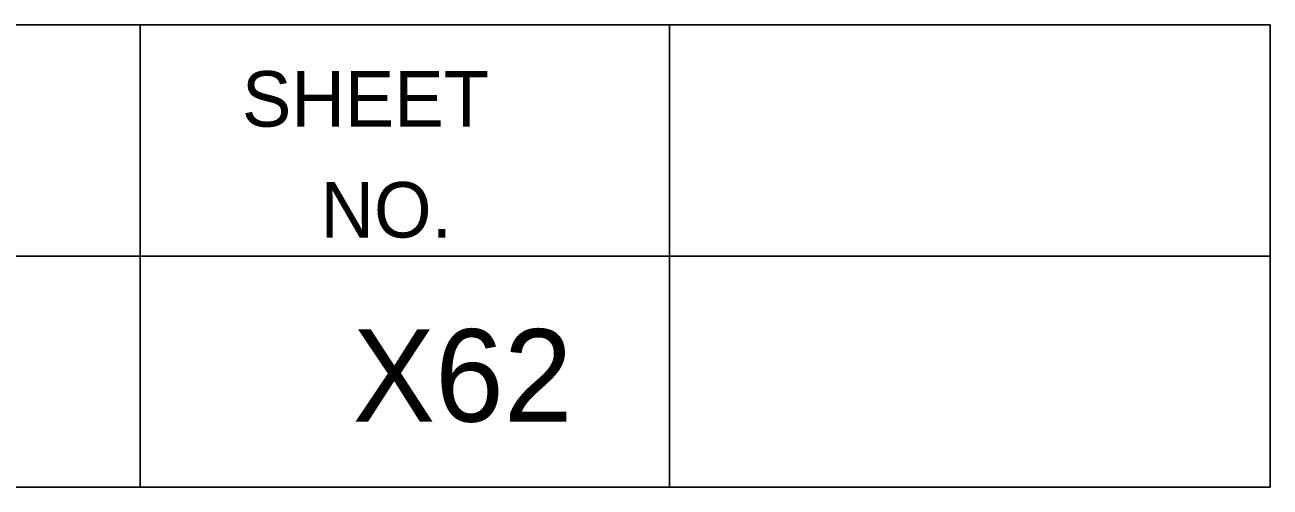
# Model space of a CAD drawing. Extents: x 1000 to 1162, y 999 to 8520.
# Drawn here: x 1154.82 to 1161.56, y 8115.05 to 8117.55 of the extents above; entities that cross this region are included whole.
import ezdxf

# ---------------------------------------------------------------- set-up
doc = ezdxf.new("R2010")
doc.units = 0
doc.layers.add('Level 20', color=7, linetype='Continuous')
doc.layers.add('Level 3', color=7, linetype='Continuous')

msp = doc.modelspace()

# ---------------------------------------------------------------- linework, layer by layer
at = {"layer": 'Level 3'}
for p, q in [((1133.055, 8117.5458), (1161.555, 8117.5458)), ((1133.055, 8117.5458), (1161.555, 8117.5458)), ((1133.055, 8117.5458), (1161.555, 8117.5458)), ((1133.055, 8117.5458), (1161.555, 8117.5458)), ((1133.055, 8117.5458), (1161.555, 8117.5458)), ((1133.055, 8117.5458), (1161.555, 8117.5458)), ((1133.055, 8117.5458), (1161.555, 8117.5458)), ((1133.055, 8117.5458), (1161.555, 8117.5458)), ((1133.055, 8117.5458), (1161.555, 8117.5458)), ((1133.055, 8117.5458), (1161.555, 8117.5458)), ((1133.055, 8117.5458), (1161.555, 8117.5458)), ((1133.055, 8117.5458), (1161.555, 8117.5458)), ((1133.055, 8117.5458), (1161.555, 8117.5458)), ((1133.055, 8117.5458), (1161.555, 8117.5458)), ((1133.055, 8117.5458), (1161.555, 8117.5458)), ((1133.055, 8117.5458), (1161.555, 8117.5458)), ((1133.055, 8117.5458), (1161.555, 8117.5458)), ((1133.055, 8117.5458), (1161.555, 8117.5458)), ((1133.055, 8117.5458), (1161.555, 8117.5458)), ((1133.055, 8117.5458), (1161.555, 8117.5458)), ((1133.055, 8117.5458), (1161.555, 8117.5458)), ((1133.055, 8117.5458), (1161.555, 8117.5458)), ((1133.055, 8117.5458), (1161.555, 8117.5458)), ((1133.055, 8117.5458), (1161.555, 8117.5458)), ((1133.055, 8117.5458), (1161.555, 8117.5458)), ((1133.055, 8117.5458), (1161.555, 8117.5458)), ((1133.055, 8117.5458), (1161.555, 8117.5458)), ((1133.055, 8117.5458), (1161.555, 8117.5458)), ((1133.055, 8117.5458), (1161.555, 8117.5458)), ((1133.055, 8117.5458), (1161.555, 8117.5458)), ((1133.055, 8117.5458), (1161.555, 8117.5458)), ((1133.055, 8117.5458), (1161.555, 8117.5458)), ((1133.055, 8117.5458), (1161.555, 8117.5458)), ((1133.055, 8117.5458), (1161.555, 8117.5458)), ((1133.055, 8117.5458), (1161.555, 8117.5458)), ((1133.055, 8117.5458), (1161.555, 8117.5458)), ((1133.055, 8117.5458), (1161.555, 8117.5458)), ((1133.055, 8117.5458), (1161.555, 8117.5458)), ((1133.055, 8117.5458), (1161.555, 8117.5458)), ((1133.055, 8117.5458), (1161.555, 8117.5458)), ((1133.055, 8117.5458), (1161.555, 8117.5458)), ((1133.055, 8117.5458), (1161.555, 8117.5458)), ((1133.055, 8117.5458), (1161.555, 8117.5458)), ((1133.055, 8117.5458), (1161.555, 8117.5458)), ((1133.055, 8117.5458), (1161.555, 8117.5458)), ((1133.055, 8117.5458), (1161.555, 8117.5458)), ((1133.055, 8117.5458), (1161.555, 8117.5458)), ((1133.055, 8117.5458), (1161.555, 8117.5458)), ((1133.055, 8117.5458), (1161.555, 8117.5458)), ((1133.055, 8117.5458), (1161.555, 8117.5458)), ((1133.055, 8117.5458), (1161.555, 8117.5458)), ((1133.055, 8117.5458), (1161.555, 8117.5458)), ((1133.055, 8117.5458), (1161.555, 8117.5458)), ((1133.055, 8117.5458), (1161.555, 8117.5458)), ((1133.055, 8117.5458), (1161.555, 8117.5458)), ((1133.055, 8117.5458), (1161.555, 8117.5458)), ((1133.055, 8117.5458), (1161.555, 8117.5458)), ((1133.055, 8117.5458), (1161.555, 8117.5458)), ((1133.055, 8117.5458), (1161.555, 8117.5458)), ((1133.055, 8117.5458), (1161.555, 8117.5458)), ((1155.44, 8117.5458), (1155.44, 8115.0458)), ((1155.44, 8117.5458), (1155.44, 8115.0458)), ((1155.44, 8117.5458), (1155.44, 8115.0458)), ((1155.44, 8117.5458), (1155.44, 8115.0458)), ((1155.44, 8117.5458), (1155.44, 8115.0458)), ((1155.44, 8117.5458), (1155.44, 8115.0458)), ((1155.44, 8117.5458), (1155.44, 8115.0458)), ((1155.44, 8117.5458), (1155.44, 8115.0458)), ((1155.44, 8117.5458), (1155.44, 8115.0458)), ((1155.44, 8117.5458), (1155.44, 8115.0458)), ((1155.44, 8117.5458), (1155.44, 8115.0458)), ((1155.44, 8117.5458), (1155.44, 8115.0458)), ((1155.44, 8117.5458), (1155.44, 8115.0458)), ((1155.44, 8117.5458), (1155.44, 8115.0458)), ((1155.44, 8117.5458), (1155.44, 8115.0458)), ((1155.44, 8117.5458), (1155.44, 8115.0458)), ((1155.44, 8117.5458), (1155.44, 8115.0458)), ((1155.44, 8117.5458), (1155.44, 8115.0458)), ((1155.44, 8117.5458), (1155.44, 8115.0458)), ((1155.44, 8117.5458), (1155.44, 8115.0458)), ((1155.44, 8117.5458), (1155.44, 8115.0458)), ((1155.44, 8117.5458), (1155.44, 8115.0458)), ((1155.44, 8117.5458), (1155.44, 8115.0458)), ((1155.44, 8117.5458), (1155.44, 8115.0458)), ((1155.44, 8117.5458), (1155.44, 8115.0458)), ((1155.44, 8117.5458), (1155.44, 8115.0458)), ((1155.44, 8117.5458), (1155.44, 8115.0458)), ((1155.44, 8117.5458), (1155.44, 8115.0458)), ((1155.44, 8117.5458), (1155.44, 8115.0458)), ((1155.44, 8117.5458), (1155.44, 8115.0458)), ((1155.44, 8117.5458), (1155.44, 8115.0458)), ((1155.44, 8117.5458), (1155.44, 8115.0458)), ((1155.44, 8117.5458), (1155.44, 8115.0458)), ((1155.44, 8117.5458), (1155.44, 8115.0458)), ((1155.44, 8117.5458), (1155.44, 8115.0458)), ((1155.44, 8117.5458), (1155.44, 8115.0458)), ((1155.44, 8117.5458), (1155.44, 8115.0458)), ((1155.44, 8117.5458), (1155.44, 8115.0458)), ((1155.44, 8117.5458), (1155.44, 8115.0458)), ((1155.44, 8117.5458), (1155.44, 8115.0458)), ((1155.44, 8117.5458), (1155.44, 8115.0458)), ((1155.44, 8117.5458), (1155.44, 8115.0458)), ((1155.44, 8117.5458), (1155.44, 8115.0458)), ((1155.44, 8117.5458), (1155.44, 8115.0458)), ((1155.44, 8117.5458), (1155.44, 8115.0458)), ((1155.44, 8117.5458), (1155.44, 8115.0458)), ((1155.44, 8117.5458), (1155.44, 8115.0458)), ((1155.44, 8117.5458), (1155.44, 8115.0458)), ((1155.44, 8117.5458), (1155.44, 8115.0458)), ((1155.44, 8117.5458), (1155.44, 8115.0458)), ((1155.44, 8117.5458), (1155.44, 8115.0458)), ((1155.44, 8117.5458), (1155.44, 8115.0458)), ((1155.44, 8117.5458), (1155.44, 8115.0458)), ((1155.44, 8117.5458), (1155.44, 8115.0458)), ((1155.44, 8117.5458), (1155.44, 8115.0458)), ((1155.44, 8117.5458), (1155.44, 8115.0458)), ((1155.44, 8117.5458), (1155.44, 8115.0458)), ((1155.44, 8117.5458), (1155.44, 8115.0458)), ((1155.44, 8117.5458), (1155.44, 8115.0458)), ((1155.44, 8117.5458), (1155.44, 8115.0458)), ((1158.305, 8117.5458), (1158.305, 8115.0458)), ((1158.305, 8117.5458), (1158.305, 8115.0458)), ((1158.305, 8117.5458), (1158.305, 8115.0458)), ((1158.305, 8117.5458), (1158.305, 8115.0458)), ((1158.305, 8117.5458), (1158.305, 8115.0458)), ((1158.305, 8117.5458), (1158.305, 8115.0458)), ((1158.305, 8117.5458), (1158.305, 8115.0458)), ((1158.305, 8117.5458), (1158.305, 8115.0458)), ((1158.305, 8117.5458), (1158.305, 8115.0458)), ((1158.305, 8117.5458), (1158.305, 8115.0458)), ((1158.305, 8117.5458), (1158.305, 8115.0458)), ((1158.305, 8117.5458), (1158.305, 8115.0458)), ((1158.305, 8117.5458), (1158.305, 8115.0458)), ((1158.305, 8117.5458), (1158.305, 8115.0458)), ((1158.305, 8117.5458), (1158.305, 8115.0458)), ((1158.305, 8117.5458), (1158.305, 8115.0458)), ((1158.305, 8117.5458), (1158.305, 8115.0458)), ((1158.305, 8117.5458), (1158.305, 8115.0458)), ((1158.305, 8117.5458), (1158.305, 8115.0458)), ((1158.305, 8117.5458), (1158.305, 8115.0458)), ((1158.305, 8117.5458), (1158.305, 8115.0458)), ((1158.305, 8117.5458), (1158.305, 8115.0458)), ((1158.305, 8117.5458), (1158.305, 8115.0458)), ((1158.305, 8117.5458), (1158.305, 8115.0458)), ((1158.305, 8117.5458), (1158.305, 8115.0458)), ((1158.305, 8117.5458), (1158.305, 8115.0458)), ((1158.305, 8117.5458), (1158.305, 8115.0458)), ((1158.305, 8117.5458), (1158.305, 8115.0458)), ((1158.305, 8117.5458), (1158.305, 8115.0458)), ((1158.305, 8117.5458), (1158.305, 8115.0458)), ((1158.305, 8117.5458), (1158.305, 8115.0458)), ((1158.305, 8117.5458), (1158.305, 8115.0458)), ((1158.305, 8117.5458), (1158.305, 8115.0458)), ((1158.305, 8117.5458), (1158.305, 8115.0458)), ((1158.305, 8117.5458), (1158.305, 8115.0458)), ((1158.305, 8117.5458), (1158.305, 8115.0458)), ((1158.305, 8117.5458), (1158.305, 8115.0458)), ((1158.305, 8117.5458), (1158.305, 8115.0458)), ((1158.305, 8117.5458), (1158.305, 8115.0458)), ((1158.305, 8117.5458), (1158.305, 8115.0458)), ((1158.305, 8117.5458), (1158.305, 8115.0458)), ((1158.305, 8117.5458), (1158.305, 8115.0458)), ((1158.305, 8117.5458), (1158.305, 8115.0458)), ((1158.305, 8117.5458), (1158.305, 8115.0458)), ((1158.305, 8117.5458), (1158.305, 8115.0458)), ((1158.305, 8117.5458), (1158.305, 8115.0458)), ((1158.305, 8117.5458), (1158.305, 8115.0458)), ((1158.305, 8117.5458), (1158.305, 8115.0458)), ((1158.305, 8117.5458), (1158.305, 8115.0458)), ((1158.305, 8117.5458), (1158.305, 8115.0458)), ((1158.305, 8117.5458), (1158.305, 8115.0458)), ((1158.305, 8117.5458), (1158.305, 8115.0458)), ((1158.305, 8117.5458), (1158.305, 8115.0458)), ((1158.305, 8117.5458), (1158.305, 8115.0458)), ((1158.305, 8117.5458), (1158.305, 8115.0458)), ((1158.305, 8117.5458), (1158.305, 8115.0458)), ((1158.305, 8117.5458), (1158.305, 8115.0458)), ((1158.305, 8117.5458), (1158.305, 8115.0458)), ((1158.305, 8117.5458), (1158.305, 8115.0458)), ((1158.305, 8117.5458), (1158.305, 8115.0458)), ((1161.555, 8117.5458), (1161.555, 8115.0458)), ((1161.555, 8117.5458), (1161.555, 8115.0458)), ((1161.555, 8117.5458), (1161.555, 8115.0458)), ((1161.555, 8117.5458), (1161.555, 8115.0458)), ((1161.555, 8117.5458), (1161.555, 8115.0458)), ((1161.555, 8117.5458), (1161.555, 8115.0458)), ((1161.555, 8117.5458), (1161.555, 8115.0458)), ((1161.555, 8117.5458), (1161.555, 8115.0458)), ((1161.555, 8117.5458), (1161.555, 8115.0458)), ((1161.555, 8117.5458), (1161.555, 8115.0458)), ((1161.555, 8117.5458), (1161.555, 8115.0458)), ((1161.555, 8117.5458), (1161.555, 8115.0458)), ((1161.555, 8117.5458), (1161.555, 8115.0458)), ((1161.555, 8117.5458), (1161.555, 8115.0458)), ((1161.555, 8117.5458), (1161.555, 8115.0458)), ((1161.555, 8117.5458), (1161.555, 8115.0458)), ((1161.555, 8117.5458), (1161.555, 8115.0458)), ((1161.555, 8117.5458), (1161.555, 8115.0458)), ((1161.555, 8117.5458), (1161.555, 8115.0458)), ((1161.555, 8117.5458), (1161.555, 8115.0458)), ((1161.555, 8117.5458), (1161.555, 8115.0458)), ((1161.555, 8117.5458), (1161.555, 8115.0458)), ((1161.555, 8117.5458), (1161.555, 8115.0458)), ((1161.555, 8117.5458), (1161.555, 8115.0458)), ((1161.555, 8117.5458), (1161.555, 8115.0458)), ((1161.555, 8117.5458), (1161.555, 8115.0458)), ((1161.555, 8117.5458), (1161.555, 8115.0458)), ((1161.555, 8117.5458), (1161.555, 8115.0458)), ((1161.555, 8117.5458), (1161.555, 8115.0458)), ((1161.555, 8117.5458), (1161.555, 8115.0458)), ((1161.555, 8117.5458), (1161.555, 8115.0458)), ((1161.555, 8117.5458), (1161.555, 8115.0458)), ((1161.555, 8117.5458), (1161.555, 8115.0458)), ((1161.555, 8117.5458), (1161.555, 8115.0458)), ((1161.555, 8117.5458), (1161.555, 8115.0458)), ((1161.555, 8117.5458), (1161.555, 8115.0458)), ((1161.555, 8117.5458), (1161.555, 8115.0458)), ((1161.555, 8117.5458), (1161.555, 8115.0458)), ((1161.555, 8117.5458), (1161.555, 8115.0458)), ((1161.555, 8117.5458), (1161.555, 8115.0458)), ((1161.555, 8117.5458), (1161.555, 8115.0458)), ((1161.555, 8117.5458), (1161.555, 8115.0458)), ((1161.555, 8117.5458), (1161.555, 8115.0458)), ((1161.555, 8117.5458), (1161.555, 8115.0458)), ((1161.555, 8117.5458), (1161.555, 8115.0458)), ((1161.555, 8117.5458), (1161.555, 8115.0458)), ((1161.555, 8117.5458), (1161.555, 8115.0458)), ((1161.555, 8117.5458), (1161.555, 8115.0458)), ((1161.555, 8117.5458), (1161.555, 8115.0458)), ((1161.555, 8117.5458), (1161.555, 8115.0458)), ((1161.555, 8117.5458), (1161.555, 8115.0458)), ((1161.555, 8117.5458), (1161.555, 8115.0458)), ((1161.555, 8117.5458), (1161.555, 8115.0458)), ((1161.555, 8117.5458), (1161.555, 8115.0458)), ((1161.555, 8117.5458), (1161.555, 8115.0458)), ((1161.555, 8117.5458), (1161.555, 8115.0458)), ((1161.555, 8117.5458), (1161.555, 8115.0458)), ((1161.555, 8117.5458), (1161.555, 8115.0458)), ((1161.555, 8117.5458), (1161.555, 8115.0458)), ((1161.555, 8117.5458), (1161.555, 8115.0458)), ((1133.055, 8116.2958), (1161.555, 8116.2958)), ((1133.055, 8116.2958), (1161.555, 8116.2958)), ((1133.055, 8116.2958), (1161.555, 8116.2958)), ((1133.055, 8116.2958), (1161.555, 8116.2958)), ((1133.055, 8116.2958), (1161.555, 8116.2958)), ((1133.055, 8116.2958), (1161.555, 8116.2958)), ((1133.055, 8116.2958), (1161.555, 8116.2958)), ((1133.055, 8116.2958), (1161.555, 8116.2958)), ((1133.055, 8116.2958), (1161.555, 8116.2958)), ((1133.055, 8116.2958), (1161.555, 8116.2958)), ((1133.055, 8116.2958), (1161.555, 8116.2958)), ((1133.055, 8116.2958), (1161.555, 8116.2958)), ((1133.055, 8116.2958), (1161.555, 8116.2958)), ((1133.055, 8116.2958), (1161.555, 8116.2958)), ((1133.055, 8116.2958), (1161.555, 8116.2958)), ((1133.055, 8116.2958), (1161.555, 8116.2958)), ((1133.055, 8116.2958), (1161.555, 8116.2958)), ((1133.055, 8116.2958), (1161.555, 8116.2958)), ((1133.055, 8116.2958), (1161.555, 8116.2958)), ((1133.055, 8116.2958), (1161.555, 8116.2958)), ((1133.055, 8116.2958), (1161.555, 8116.2958)), ((1133.055, 8116.2958), (1161.555, 8116.2958)), ((1133.055, 8116.2958), (1161.555, 8116.2958)), ((1133.055, 8116.2958), (1161.555, 8116.2958)), ((1133.055, 8116.2958), (1161.555, 8116.2958)), ((1133.055, 8116.2958), (1161.555, 8116.2958)), ((1133.055, 8116.2958), (1161.555, 8116.2958)), ((1133.055, 8116.2958), (1161.555, 8116.2958)), ((1133.055, 8116.2958), (1161.555, 8116.2958)), ((1133.055, 8116.2958), (1161.555, 8116.2958)), ((1133.055, 8116.2958), (1161.555, 8116.2958)), ((1133.055, 8116.2958), (1161.555, 8116.2958)), ((1133.055, 8116.2958), (1161.555, 8116.2958)), ((1133.055, 8116.2958), (1161.555, 8116.2958)), ((1133.055, 8116.2958), (1161.555, 8116.2958)), ((1133.055, 8116.2958), (1161.555, 8116.2958)), ((1133.055, 8116.2958), (1161.555, 8116.2958)), ((1133.055, 8116.2958), (1161.555, 8116.2958)), ((1133.055, 8116.2958), (1161.555, 8116.2958)), ((1133.055, 8116.2958), (1161.555, 8116.2958)), ((1133.055, 8116.2958), (1161.555, 8116.2958)), ((1133.055, 8116.2958), (1161.555, 8116.2958)), ((1133.055, 8116.2958), (1161.555, 8116.2958)), ((1133.055, 8116.2958), (1161.555, 8116.2958)), ((1133.055, 8116.2958), (1161.555, 8116.2958)), ((1133.055, 8116.2958), (1161.555, 8116.2958)), ((1133.055, 8116.2958), (1161.555, 8116.2958)), ((1133.055, 8116.2958), (1161.555, 8116.2958)), ((1133.055, 8116.2958), (1161.555, 8116.2958)), ((1133.055, 8116.2958), (1161.555, 8116.2958)), ((1133.055, 8116.2958), (1161.555, 8116.2958)), ((1133.055, 8116.2958), (1161.555, 8116.2958)), ((1133.055, 8116.2958), (1161.555, 8116.2958)), ((1133.055, 8116.2958), (1161.555, 8116.2958)), ((1133.055, 8116.2958), (1161.555, 8116.2958)), ((1133.055, 8116.2958), (1161.555, 8116.2958)), ((1133.055, 8116.2958), (1161.555, 8116.2958)), ((1133.055, 8116.2958), (1161.555, 8116.2958)), ((1133.055, 8116.2958), (1161.555, 8116.2958)), ((1133.055, 8116.2958), (1161.555, 8116.2958)), ((1133.055, 8115.0458), (1161.555, 8115.0458)), ((1133.055, 8115.0458), (1161.555, 8115.0458)), ((1133.055, 8115.0458), (1161.555, 8115.0458)), ((1133.055, 8115.0458), (1161.555, 8115.0458)), ((1133.055, 8115.0458), (1161.555, 8115.0458)), ((1133.055, 8115.0458), (1161.555, 8115.0458)), ((1133.055, 8115.0458), (1161.555, 8115.0458)), ((1133.055, 8115.0458), (1161.555, 8115.0458)), ((1133.055, 8115.0458), (1161.555, 8115.0458)), ((1133.055, 8115.0458), (1161.555, 8115.0458)), ((1133.055, 8115.0458), (1161.555, 8115.0458)), ((1133.055, 8115.0458), (1161.555, 8115.0458)), ((1133.055, 8115.0458), (1161.555, 8115.0458)), ((1133.055, 8115.0458), (1161.555, 8115.0458)), ((1133.055, 8115.0458), (1161.555, 8115.0458)), ((1133.055, 8115.0458), (1161.555, 8115.0458)), ((1133.055, 8115.0458), (1161.555, 8115.0458)), ((1133.055, 8115.0458), (1161.555, 8115.0458)), ((1133.055, 8115.0458), (1161.555, 8115.0458)), ((1133.055, 8115.0458), (1161.555, 8115.0458)), ((1133.055, 8115.0458), (1161.555, 8115.0458)), ((1133.055, 8115.0458), (1161.555, 8115.0458)), ((1133.055, 8115.0458), (1161.555, 8115.0458)), ((1133.055, 8115.0458), (1161.555, 8115.0458)), ((1133.055, 8115.0458), (1161.555, 8115.0458)), ((1133.055, 8115.0458), (1161.555, 8115.0458)), ((1133.055, 8115.0458), (1161.555, 8115.0458)), ((1133.055, 8115.0458), (1161.555, 8115.0458)), ((1133.055, 8115.0458), (1161.555, 8115.0458)), ((1133.055, 8115.0458), (1161.555, 8115.0458)), ((1133.055, 8115.0458), (1161.555, 8115.0458)), ((1133.055, 8115.0458), (1161.555, 8115.0458)), ((1133.055, 8115.0458), (1161.555, 8115.0458)), ((1133.055, 8115.0458), (1161.555, 8115.0458)), ((1133.055, 8115.0458), (1161.555, 8115.0458)), ((1133.055, 8115.0458), (1161.555, 8115.0458)), ((1133.055, 8115.0458), (1161.555, 8115.0458)), ((1133.055, 8115.0458), (1161.555, 8115.0458)), ((1133.055, 8115.0458), (1161.555, 8115.0458)), ((1133.055, 8115.0458), (1161.555, 8115.0458)), ((1133.055, 8115.0458), (1161.555, 8115.0458)), ((1133.055, 8115.0458), (1161.555, 8115.0458)), ((1133.055, 8115.0458), (1161.555, 8115.0458)), ((1133.055, 8115.0458), (1161.555, 8115.0458)), ((1133.055, 8115.0458), (1161.555, 8115.0458)), ((1133.055, 8115.0458), (1161.555, 8115.0458)), ((1133.055, 8115.0458), (1161.555, 8115.0458)), ((1133.055, 8115.0458), (1161.555, 8115.0458)), ((1133.055, 8115.0458), (1161.555, 8115.0458)), ((1133.055, 8115.0458), (1161.555, 8115.0458)), ((1133.055, 8115.0458), (1161.555, 8115.0458)), ((1133.055, 8115.0458), (1161.555, 8115.0458)), ((1133.055, 8115.0458), (1161.555, 8115.0458)), ((1133.055, 8115.0458), (1161.555, 8115.0458)), ((1133.055, 8115.0458), (1161.555, 8115.0458)), ((1133.055, 8115.0458), (1161.555, 8115.0458)), ((1133.055, 8115.0458), (1161.555, 8115.0458)), ((1133.055, 8115.0458), (1161.555, 8115.0458)), ((1133.055, 8115.0458), (1161.555, 8115.0458)), ((1133.055, 8115.0458), (1161.555, 8115.0458))]:
    msp.add_line(p, q, dxfattribs=at)

# ---------------------------------------------------------------- texts
at = {"layer": 'Level 20'}
msp.add_text('X62', height=0.5, dxfattribs=at).set_placement((1156.5896, 8115.4))
at = {"layer": 'Level 3'}
for s, p in [('SHEET', (1155.99, 8116.9958)), ('SHEET', (1155.99, 8116.9958)), ('SHEET', (1155.99, 8116.9958)), ('SHEET', (1155.99, 8116.9958)), ('SHEET', (1155.99, 8116.9958)), ('SHEET', (1155.99, 8116.9958)), ('SHEET', (1155.99, 8116.9958)), ('SHEET', (1155.99, 8116.9958)), ('SHEET', (1155.99, 8116.9958)), ('SHEET', (1155.99, 8116.9958)), ('SHEET', (1155.99, 8116.9958)), ('SHEET', (1155.99, 8116.9958)), ('SHEET', (1155.99, 8116.9958)), ('SHEET', (1155.99, 8116.9958)), ('SHEET', (1155.99, 8116.9958)), ('SHEET', (1155.99, 8116.9958)), ('SHEET', (1155.99, 8116.9958)), ('SHEET', (1155.99, 8116.9958)), ('SHEET', (1155.99, 8116.9958)), ('SHEET', (1155.99, 8116.9958)), ('SHEET', (1155.99, 8116.9958)), ('SHEET', (1155.99, 8116.9958)), ('SHEET', (1155.99, 8116.9958)), ('SHEET', (1155.99, 8116.9958)), ('SHEET', (1155.99, 8116.9958)), ('SHEET', (1155.99, 8116.9958)), ('SHEET', (1155.99, 8116.9958)), ('SHEET', (1155.99, 8116.9958)), ('SHEET', (1155.99, 8116.9958)), ('SHEET', (1155.99, 8116.9958)), ('SHEET', (1155.99, 8116.9958)), ('SHEET', (1155.99, 8116.9958)), ('SHEET', (1155.99, 8116.9958)), ('SHEET', (1155.99, 8116.9958)), ('SHEET', (1155.99, 8116.9958)), ('SHEET', (1155.99, 8116.9958)), ('SHEET', (1155.99, 8116.9958)), ('SHEET', (1155.99, 8116.9958)), ('SHEET', (1155.99, 8116.9958)), ('SHEET', (1155.99, 8116.9958)), ('SHEET', (1155.99, 8116.9958)), ('SHEET', (1155.99, 8116.9958)), ('SHEET', (1155.99, 8116.9958)), ('SHEET', (1155.99, 8116.9958)), ('SHEET', (1155.99, 8116.9958)), ('SHEET', (1155.99, 8116.9958)), ('SHEET', (1155.99, 8116.9958)), ('SHEET', (1155.99, 8116.9958)), ('SHEET', (1155.99, 8116.9958)), ('SHEET', (1155.99, 8116.9958)), ('SHEET', (1155.99, 8116.9958)), ('SHEET', (1155.99, 8116.9958)), ('SHEET', (1155.99, 8116.9958)), ('SHEET', (1155.99, 8116.9958)), ('SHEET', (1155.99, 8116.9958)), ('SHEET', (1155.99, 8116.9958)), ('SHEET', (1155.99, 8116.9958)), ('SHEET', (1155.99, 8116.9958)), ('SHEET', (1155.99, 8116.9958)), ('SHEET', (1155.99, 8116.9958)), ('NO.', (1156.415, 8116.3958)), ('NO.', (1156.415, 8116.3958)), ('NO.', (1156.415, 8116.3958)), ('NO.', (1156.415, 8116.3958)), ('NO.', (1156.415, 8116.3958)), ('NO.', (1156.415, 8116.3958)), ('NO.', (1156.415, 8116.3958)), ('NO.', (1156.415, 8116.3958)), ('NO.', (1156.415, 8116.3958)), ('NO.', (1156.415, 8116.3958)), ('NO.', (1156.415, 8116.3958)), ('NO.', (1156.415, 8116.3958)), ('NO.', (1156.415, 8116.3958)), ('NO.', (1156.415, 8116.3958)), ('NO.', (1156.415, 8116.3958)), ('NO.', (1156.415, 8116.3958)), ('NO.', (1156.415, 8116.3958)), ('NO.', (1156.415, 8116.3958)), ('NO.', (1156.415, 8116.3958)), ('NO.', (1156.415, 8116.3958)), ('NO.', (1156.415, 8116.3958)), ('NO.', (1156.415, 8116.3958)), ('NO.', (1156.415, 8116.3958)), ('NO.', (1156.415, 8116.3958)), ('NO.', (1156.415, 8116.3958)), ('NO.', (1156.415, 8116.3958)), ('NO.', (1156.415, 8116.3958)), ('NO.', (1156.415, 8116.3958)), ('NO.', (1156.415, 8116.3958)), ('NO.', (1156.415, 8116.3958)), ('NO.', (1156.415, 8116.3958)), ('NO.', (1156.415, 8116.3958)), ('NO.', (1156.415, 8116.3958)), ('NO.', (1156.415, 8116.3958)), ('NO.', (1156.415, 8116.3958)), ('NO.', (1156.415, 8116.3958)), ('NO.', (1156.415, 8116.3958)), ('NO.', (1156.415, 8116.3958)), ('NO.', (1156.415, 8116.3958)), ('NO.', (1156.415, 8116.3958)), ('NO.', (1156.415, 8116.3958)), ('NO.', (1156.415, 8116.3958)), ('NO.', (1156.415, 8116.3958)), ('NO.', (1156.415, 8116.3958)), ('NO.', (1156.415, 8116.3958)), ('NO.', (1156.415, 8116.3958)), ('NO.', (1156.415, 8116.3958)), ('NO.', (1156.415, 8116.3958)), ('NO.', (1156.415, 8116.3958)), ('NO.', (1156.415, 8116.3958)), ('NO.', (1156.415, 8116.3958)), ('NO.', (1156.415, 8116.3958)), ('NO.', (1156.415, 8116.3958)), ('NO.', (1156.415, 8116.3958)), ('NO.', (1156.415, 8116.3958)), ('NO.', (1156.415, 8116.3958)), ('NO.', (1156.415, 8116.3958)), ('NO.', (1156.415, 8116.3958)), ('NO.', (1156.415, 8116.3958)), ('NO.', (1156.415, 8116.3958))]:
    msp.add_text(s, height=0.3, dxfattribs=at).set_placement(p)

doc.saveas('drawing.dxf')
